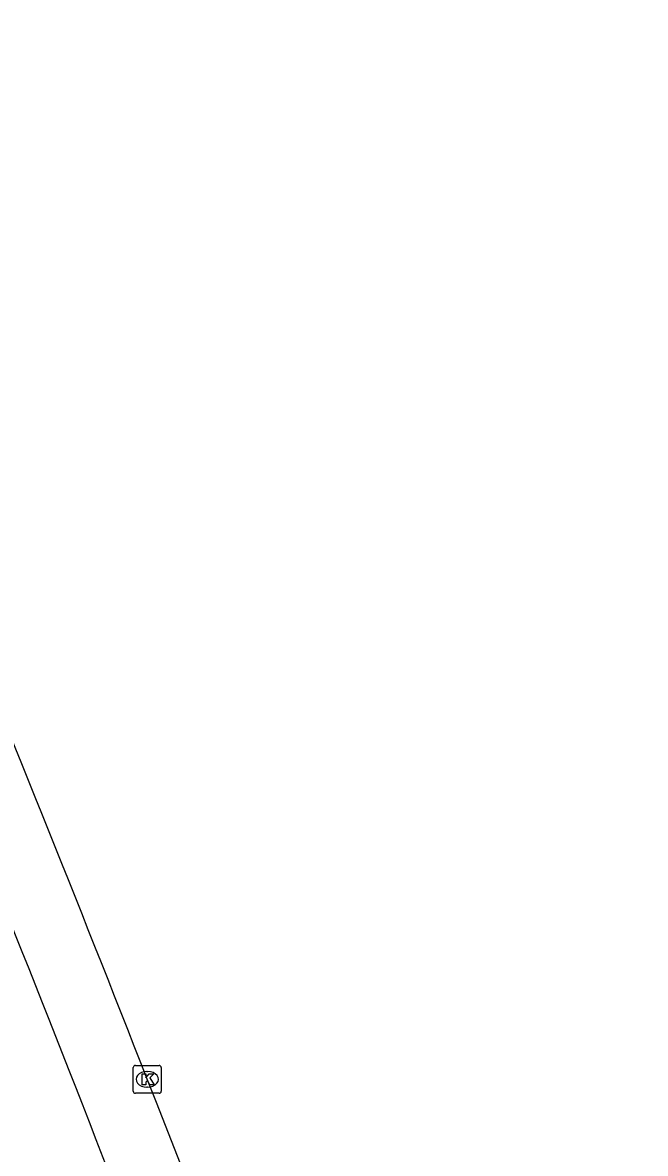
# Model space of a CAD drawing. Extents: x 161772 to 163123, y 383092 to 383917.
# Drawn here: x 163052.23 to 163074.58, y 383869.38 to 383909.96 of the extents above; entities that cross this region are included whole.
import ezdxf

# ---------------------------------------------------------------- set-up
doc = ezdxf.new("R2010")
doc.units = 0
doc.layers.add('IMGEO_Kolk', color=7, linetype='Continuous')
doc.layers.add('IMGEO_Rijbaan_regionaal_gesloten', color=7, linetype='Continuous')

msp = doc.modelspace()

# ---------------------------------------------------------------- linework, layer by layer
at = {"layer": 'IMGEO_Kolk'}
for p, q in [((163056.201, 383871.615), (163056.201, 383872.467)), ((163056.276, 383872.541), (163057.128, 383872.541)), ((163057.202, 383872.467), (163057.202, 383871.615)), ((163056.689, 383872.321), (163056.714, 383872.321)), ((163056.712, 383871.761), (163056.687, 383871.761)), ((163057.128, 383871.541), (163056.276, 383871.541))]:
    msp.add_line(p, q, dxfattribs=at)
for points in [[(163056.201, 383871.615), (163056.201, 383872.467)], [(163056.276, 383872.541), (163057.128, 383872.541)], [(163057.202, 383872.467), (163057.202, 383871.615)], [(163056.522, 383872.241), (163056.645, 383872.241), (163056.645, 383872.09), (163056.775, 383872.241), (163056.939, 383872.241), (163056.793, 383872.09), (163056.946, 383871.841), (163056.794, 383871.841), (163056.709, 383872.005), (163056.645, 383871.938), (163056.645, 383871.841), (163056.522, 383871.841), (163056.522, 383872.241)], [(163057.128, 383871.541), (163056.276, 383871.541)]]:
    msp.add_lwpolyline(points, dxfattribs=at)
for centre, start, end in [((163056.278, 383872.465), 91.552, 178.448), ((163056.278, 383872.465), 91.552, 178.448), ((163057.126, 383872.465), 1.552, 88.448), ((163057.126, 383872.465), 1.552, 88.448), ((163056.278, 383871.617), 181.552, 268.448), ((163056.278, 383871.617), 181.552, 268.448), ((163057.126, 383871.617), 271.552, 358.448), ((163057.126, 383871.617), 271.552, 358.448)]:
    msp.add_arc(centre, 0.0765, start, end, dxfattribs=at)
for centre, major_axis, ratio, start_param, end_param in [((163056.688, 383872.041), (-0.387, 0.002), 0.722429, 4.712389, 7.853982), ((163056.713, 383872.041), (-0.39, 0.002), 0.717154, 1.570796, 4.712389)]:
    msp.add_ellipse(centre, major_axis=major_axis, ratio=ratio, start_param=start_param, end_param=end_param, dxfattribs=at)
at = {"layer": 'IMGEO_Rijbaan_regionaal_gesloten'}
for centre, radius, start, end in [((162035.538, 383472.305), 1096.616, 21.377967, 23.521905), ((162141.215, 383514.005), 980.513, 21.360926, 23.801555), ((162261.185, 383558.572), 855.051, 17.697621, 21.506678), ((162150.197, 383516.922), 971.086, 18.794587, 21.393671)]:
    msp.add_arc(centre, radius, start, end, dxfattribs=at)

doc.saveas('drawing.dxf')
